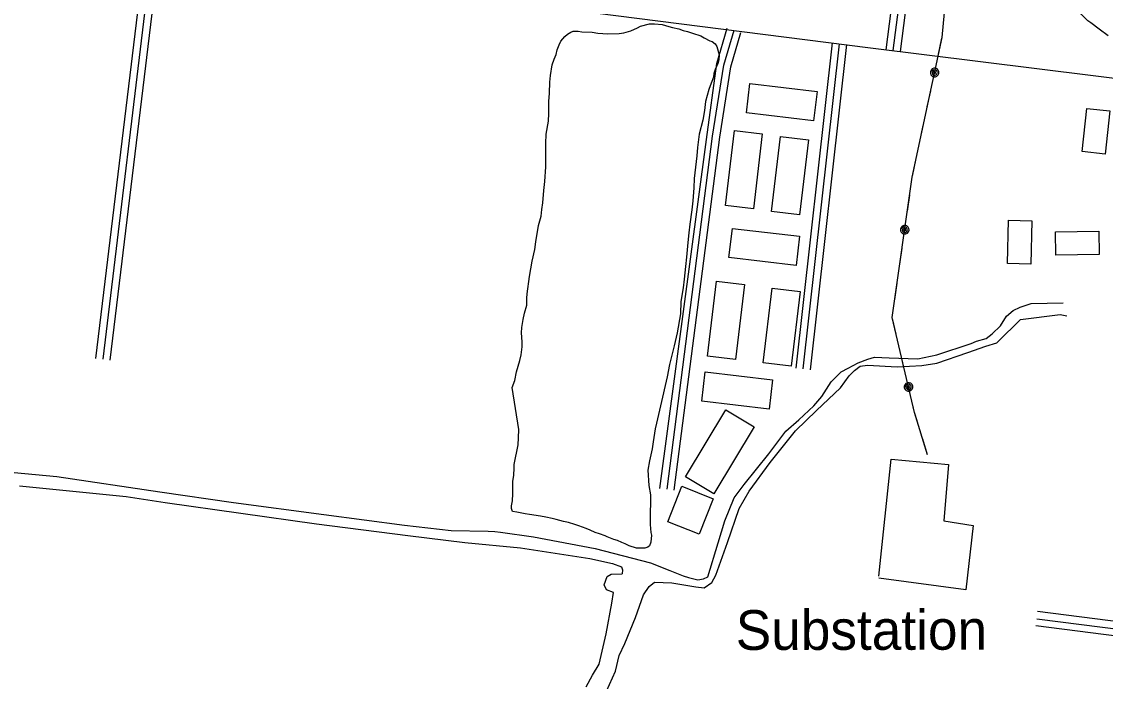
# Model space of a CAD drawing. Extents: x 3297735 to 3335592, y 670436 to 695807.
# Drawn here: x 3328585 to 3330846, y 685182 to 686559 of the extents above; entities that cross this region are included whole.
import ezdxf

# ---------------------------------------------------------------- set-up
doc = ezdxf.new("R2010")
doc.units = 0
for name, color, linetype in [('V-BLDG-OTLN', 7, 'Continuous'), ('V-ROAD-CNTR', 7, 'Continuous'), ('V-SITE-OTLN', 7, 'Continuous'), ('V-SITE-OTLN-IDEN', 7, 'Continuous'), ('V-SITE-VEGE', 7, 'Continuous'), ('V-TOPO-SHOR', 7, 'Continuous'), ('V-UTIL-LINE', 7, 'Continuous')]:
    doc.layers.add(name, color=color, linetype=linetype)

msp = doc.modelspace()

# ---------------------------------------------------------------- linework, layer by layer
at = {"layer": 'V-BLDG-OTLN'}
for points in [[(3330104, 686429.6), (3330244.4, 686413.1), (3330237.2, 686352.1), (3330096.9, 686368.5)], [(3330797.6, 686287.8), (3330807.4, 686377.9), (3330855.6, 686372.7), (3330845.9, 686282.6)], [(3330130.2, 686324.8), (3330111.5, 686168.5), (3330053.1, 686175.5), (3330071.9, 686331.8)], [(3330226.6, 686312.3), (3330207.9, 686156), (3330149.5, 686163), (3330168.3, 686319.3)], [(3330642.2, 686054), (3330643.9, 686144.6), (3330692.5, 686143.6), (3330690.7, 686053)], [(3330067.7, 686127.5), (3330208.1, 686111), (3330200.9, 686049.9), (3330060.6, 686066.4)], [(3330742, 686120.2), (3330832.6, 686121.4), (3330833.2, 686072.9), (3330742.6, 686071.7)], [(3330092.9, 686010.2), (3330074.2, 685853.8), (3330015.8, 685860.8), (3330034.5, 686017.2)], [(3330208.9, 685996), (3330190.2, 685839.7), (3330131.8, 685846.7), (3330150.5, 686003)], [(3330011.1, 685828.1), (3330151.4, 685811.6), (3330144.3, 685750.5), (3330003.9, 685767)], [(3329969.8, 685609.2), (3330053.8, 685748.9), (3330113, 685713.3), (3330029, 685573.6)], [(3329932.9, 685515.1), (3329962.3, 685589.3), (3330027.6, 685563.4), (3329998.2, 685489.2)]]:
    msp.add_lwpolyline(points, close=True, dxfattribs=at)
at = {"layer": 'V-ROAD-CNTR'}
for points in [[(3330403.6, 686498.5), (3330460.3, 686938.2)], [(3330418.5, 686496.6), (3330475.2, 686936.3)], [(3330388.7, 686500.4), (3330423.8, 686772.3)], [(3328717, 686709.6), (3329342.7, 686634), (3330356.3, 686504.4), (3330932.4, 686432.7)], [(3328840.1, 686694.7), (3328738.8, 685856.2)], [(3328855, 686692.9), (3328753.7, 685854.4)], [(3328869.9, 686691.1), (3328768.6, 685852.6)], [(3329916.5, 685584.9), (3330013.5, 686313.3), (3330035.1, 686471.4), (3330056.9, 686545.1)], [(3329931.4, 685583), (3330026.4, 686319.8), (3330049.7, 686468.1), (3330071.3, 686540.8)], [(3329946.3, 685581.1), (3330041.2, 686317.7), (3330064.4, 686464.8), (3330085.7, 686536.6)], [(3330275.8, 686514.5), (3330200.1, 685835.7)], [(3330290.7, 686512.8), (3330215, 685834.1)], [(3330305.6, 686511.1), (3330229.9, 685832.4)], [(3331700.6, 685201.6), (3331639.5, 685205.9), (3331367.9, 685243.2), (3330704.7, 685327.9)], [(3331684.8, 685172.6), (3331636.4, 685176), (3331364, 685213.4), (3330700.9, 685298.1)], [(3330702.8, 685313), (3331365.9, 685228.3), (3331637.9, 685190.9), (3331709, 685186)]]:
    msp.add_lwpolyline(points, dxfattribs=at)
at = {"layer": 'V-SITE-OTLN'}
msp.add_lwpolyline([(3330373.2, 685401.7), (3330398.8, 685646), (3330519.1, 685634.6), (3330508.9, 685516.9), (3330570.1, 685507.5), (3330554.8, 685373.2), (3330373.3, 685397.5)], dxfattribs=at)
at = {"layer": 'V-SITE-VEGE'}
for points in [[(3330851.8, 686529.4), (3330833, 686543), (3330815.6, 686556.7), (3330809.4, 686560.8), (3330794.8, 686575.2), (3330787.8, 686585.5), (3330782.1, 686603.5), (3330780.6, 686615.2), (3330784, 686627.7), (3330788.8, 686633.9), (3330799.1, 686639.5), (3330808.7, 686643.7), (3330824.6, 686646.6), (3330837, 686648.1), (3330852.9, 686649.6)], [(3329896.6, 685571.3), (3329896.7, 685550.6), (3329896.1, 685538.8), (3329896.3, 685509.8), (3329897.2, 685492.6), (3329898.6, 685487), (3329897.3, 685472.5), (3329894.6, 685464.9), (3329891.2, 685462.1), (3329885, 685460), (3329871.1, 685459.9), (3329867.7, 685460.5), (3329852.5, 685465.3), (3329844.1, 685469.3), (3329837.2, 685472.1), (3329828.2, 685476.1), (3329820.6, 685478.1), (3329806.7, 685483.6), (3329802.5, 685485.6), (3329790.1, 685490.4), (3329781.1, 685493), (3329770.7, 685497.8), (3329762.4, 685501.2), (3329747.1, 685506.6), (3329738.8, 685509.3), (3329725.6, 685514), (3329715.3, 685516), (3329700, 685520.1), (3329691.7, 685522.1), (3329678.6, 685524.7), (3329667.5, 685526.7), (3329644, 685530.7), (3329635, 685532), (3329617.7, 685535.3), (3329608.7, 685536.6), (3329606.6, 685542.8), (3329606.5, 685548.4), (3329608.5, 685558.8), (3329608.5, 685562.2), (3329609.8, 685569.8), (3329609.6, 685600.2), (3329611.6, 685612), (3329612.1, 685627.9), (3329612.1, 685634.8), (3329620.8, 685675.6), (3329621.3, 685690.1), (3329621.9, 685708.1), (3329608.1, 685795.8), (3329613.5, 685810.3), (3329617.5, 685828.3), (3329624.2, 685851.8), (3329626.9, 685863.6), (3329628.9, 685880.2), (3329628.8, 685890.6), (3329627.3, 685909.2), (3329628.6, 685921), (3329631.2, 685937.6), (3329633.9, 685950.7), (3329638.6, 685967.3), (3329638.5, 685981.9), (3329639.8, 685990.8), (3329644.3, 686026.8), (3329649.6, 686059.3), (3329655.6, 686083.6), (3329657.6, 686099.5), (3329662.9, 686133.4), (3329668.9, 686152.8), (3329670.2, 686166.6), (3329672.2, 686181.1), (3329674.1, 686206.7), (3329676, 686225.4), (3329678.5, 686255.8), (3329678.1, 686304.8), (3329679.4, 686324.2), (3329684, 686351.2), (3329684.6, 686367.1), (3329684.4, 686392.6), (3329686.3, 686409.9), (3329686.8, 686432.7), (3329688.1, 686446.6), (3329691.4, 686468.7), (3329696.1, 686480.5), (3329700.2, 686490.2), (3329702.2, 686499.9), (3329706.3, 686510.3), (3329709.7, 686517.9), (3329717.9, 686527.6), (3329723.4, 686532.5), (3329730.3, 686536.7), (3329735.8, 686538.8), (3329746.1, 686538.9), (3329753.8, 686537.6), (3329775.2, 686537), (3329786.9, 686535.1), (3329807.7, 686533.8), (3329831.2, 686534), (3329841.5, 686535.5), (3329856, 686539.7), (3329869.8, 686546.1), (3329876, 686549.6), (3329894.6, 686554.5)], [(3329894.6, 686554.5), (3329904.9, 686554.6), (3329921.5, 686552.7), (3329935.4, 686548.6), (3329943, 686546.6), (3329956.2, 686544), (3329965.2, 686540.6), (3329974.2, 686538.6), (3329984.6, 686535.2), (3330001.9, 686529.1), (3330008.8, 686525), (3330020.6, 686518.9), (3330025.5, 686517.5), (3330031.7, 686512.8), (3330035.2, 686507.3), (3330040.2, 686490), (3330039.6, 686479), (3330037.6, 686471.3), (3330032.1, 686458.9), (3330028.7, 686450.5), (3330028.1, 686442.9), (3330023.4, 686430.5), (3330018.6, 686417.3), (3330011.9, 686392.4), (3330009.3, 686373.7), (3330006, 686353.6), (3329998.6, 686323.9), (3329994.7, 686296.2), (3329993.4, 686278.9), (3329988.3, 686231.9), (3329987, 686211.8), (3329985.2, 686184.9), (3329983.2, 686166.2), (3329978.6, 686136.5), (3329976.7, 686118.5), (3329974.8, 686097.7), (3329972.2, 686067.3), (3329969.6, 686048), (3329967.1, 686021.7), (3329965.1, 686003.7), (3329960.5, 685974.6), (3329959.3, 685949.1), (3329952.7, 685909.6), (3329946, 685882.6), (3329936.6, 685843.2), (3329931.3, 685817.6), (3329917.9, 685757.4), (3329909.2, 685720.7), (3329906.6, 685708.9), (3329902.6, 685681.9), (3329900, 685667.4), (3329894.6, 685642.5), (3329891.3, 685623.1), (3329893.6, 685590.6), (3329896.6, 685571.3)]]:
    msp.add_lwpolyline(points, dxfattribs=at)
at = {"layer": 'V-TOPO-SHOR'}
for points in [[(3328471.4, 685627.4), (3328657.6, 685610), (3328872.9, 685577.9), (3329026.8, 685555.5), (3329215.1, 685530.6), (3329383.8, 685508.3), (3329481, 685496.9), (3329557.9, 685495.5), (3329572, 685494.9), (3329583.5, 685493.6), (3329652.4, 685484.1), (3329781.3, 685459.4), (3329896.8, 685429.3), (3329937.4, 685413.4), (3329965.2, 685402.2), (3329976, 685398.9), (3329995.6, 685394.3), (3330007.7, 685396.4), (3330016.4, 685400.5), (3330038.1, 685471.5), (3330051.9, 685517.4), (3330071.8, 685565.5), (3330092.5, 685593.3), (3330143.9, 685657), (3330179.3, 685704.5), (3330206.1, 685728.3), (3330237.5, 685757.5), (3330254.2, 685776.5), (3330273.6, 685807), (3330295, 685828.1), (3330309.1, 685835.6), (3330329.9, 685846.6), (3330350.1, 685854.8), (3330364.2, 685859), (3330395.2, 685857.2), (3330454.6, 685855.6), (3330494.3, 685863.3), (3330566.2, 685887.5), (3330577, 685892.3), (3330597.2, 685897.8), (3330609.9, 685907.4), (3330627.3, 685924.3), (3330640, 685944), (3330654, 685956.2), (3330668.1, 685963.1), (3330691, 685970.7), (3330758.4, 685971.9)], [(3329905.2, 685388.9), (3329941.6, 685387.8), (3329991.7, 685379.4), (3330008.6, 685377.5), (3330024.6, 685388.4), (3330033.3, 685404), (3330057.7, 685472.2), (3330082.2, 685542.7), (3330102.7, 685579.1), (3330146.7, 685638.8), (3330199.6, 685704.8), (3330243, 685747.4), (3330293.4, 685794.5), (3330311.4, 685819.6), (3330322.8, 685831.2), (3330334.2, 685840.1), (3330349.8, 685842.2), (3330411.6, 685838.4), (3330463.4, 685841.5), (3330494.4, 685846.4), (3330558.9, 685868.5), (3330596.7, 685881.6), (3330619.6, 685888.6), (3330631.7, 685900.8), (3330659, 685927.9), (3330669.1, 685937.5), (3330751.9, 685947.5), (3330765.4, 685944.9)], [(3328580.2, 685590.5), (3328802.9, 685567.9), (3328883.9, 685555.7), (3329199.7, 685510.9), (3329390.7, 685486.8), (3329509.5, 685472.2), (3329625.6, 685460.9), (3329770, 685438.4), (3329817.3, 685428), (3329836.2, 685421.4), (3329838.3, 685415.3), (3329837.7, 685406.6)], [(3329762.6, 685170.7), (3329775.9, 685195.1), (3329789.9, 685218.1), (3329804.3, 685281.6), (3329815.9, 685345.1), (3329819.8, 685368), (3329804.9, 685373.3), (3329800.1, 685384), (3329806.7, 685400.9), (3329814.8, 685405.7), (3329837.7, 685406.6)], [(3329805.2, 685161.6), (3329823.7, 685203.5), (3329831.6, 685236), (3329843.5, 685261), (3329865.4, 685315.8), (3329882.5, 685363.1), (3329893.9, 685380), (3329905.2, 685388.9)]]:
    msp.add_lwpolyline(points, dxfattribs=at)
at = {"layer": 'V-UTIL-LINE'}
for points in [[(3330475, 685655.1), (3330447.7, 685743.3), (3330401.5, 685941.4), (3330443.1, 686234.1), (3330505.3, 686525.7), (3330541, 686906), (3330587.8, 687295.4), (3330631.5, 687650.3), (3330688.9, 688037.2), (3330544.4, 688246.5), (3330445.8, 688552.1), (3329849.5, 689477.3), (3329408, 690171.6), (3328970.9, 690864.9), (3328673.3, 691304), (3328183.4, 692092.3), (3327926.6, 692482.3), (3327675, 692862.7), (3327176.6, 693626), (3326955.5, 694013.2), (3326951.1, 694022.1)], [(3330497.8, 686491), (3330504.9, 686524.2)], [(3330489.7, 686452.8), (3330487.1, 686451.7), (3330489, 686450.5), (3330491.5, 686451.6), (3330491.8, 686454.5), (3330488.5, 686455.4), (3330484.5, 686452.9), (3330485.5, 686448.8), (3330489.8, 686446.5), (3330493.7, 686448.8), (3330495.6, 686452.9), (3330493.4, 686457.2), (3330488.1, 686458.6), (3330480.9, 686454.7), (3330480.9, 686451.2), (3330482.2, 686447.9), (3330484.6, 686445.4), (3330487.8, 686444), (3330491.3, 686444), (3330494.6, 686445.3), (3330497.1, 686447.7), (3330498.5, 686451), (3330498.6, 686454.5), (3330497.3, 686457.7), (3330494.8, 686460.2), (3330491.6, 686461.6), (3330488.1, 686461.7), (3330484.8, 686460.4), (3330482.3, 686457.9), (3330480.9, 686454.7)], [(3330474.5, 686381.4), (3330481.6, 686414.7)], [(3330459.1, 686309.1), (3330466.1, 686342.3)], [(3330443.6, 686236.7), (3330450.7, 686269.9)], [(3330433, 686163.5), (3330437.8, 686197.1)], [(3330427.5, 686124.8), (3330425, 686123.6), (3330427, 686122.5), (3330429.4, 686123.7), (3330429.5, 686126.7), (3330426.2, 686127.3), (3330422.4, 686124.6), (3330423.6, 686120.5), (3330428, 686118.6), (3330431.8, 686121.1), (3330433.4, 686125.3), (3330430.9, 686129.4), (3330425.5, 686130.5), (3330418.6, 686126.1), (3330418.8, 686122.6), (3330420.3, 686119.4), (3330423, 686117.1), (3330426.3, 686115.9), (3330429.8, 686116.1), (3330432.9, 686117.6), (3330435.3, 686120.3), (3330436.5, 686123.6), (3330436.3, 686127.1), (3330434.7, 686130.2), (3330432.1, 686132.6), (3330428.8, 686133.8), (3330425.3, 686133.6), (3330422.1, 686132), (3330419.8, 686129.4), (3330418.6, 686126.1)], [(3330417.3, 686052.6), (3330422.1, 686086.2)], [(3330406.9, 685979.3), (3330411.6, 686013)], [(3330409.6, 685906.6), (3330401.9, 685939.7)], [(3330426.4, 685834.6), (3330418.7, 685867.7)], [(3330435.3, 685796.6), (3330433.4, 685794.5), (3330435.7, 685794.2), (3330437.5, 685796.2), (3330436.5, 685799), (3330433.1, 685798.4), (3330430.6, 685794.5), (3330433.2, 685791.1), (3330438, 685790.9), (3330440.6, 685794.7), (3330440.6, 685799.1), (3330436.8, 685802.1), (3330431.3, 685801.1), (3330426.5, 685794.5), (3330428, 685791.3), (3330430.5, 685788.9), (3330433.8, 685787.7), (3330437.3, 685787.8), (3330440.5, 685789.3), (3330442.9, 685791.8), (3330444.2, 685795.1), (3330444.1, 685798.6), (3330442.6, 685801.8), (3330440, 685804.2), (3330436.8, 685805.5), (3330433.2, 685805.3), (3330430, 685803.9), (3330427.6, 685801.3), (3330426.4, 685798), (3330426.5, 685794.5)], [(3330453.1, 685725.8), (3330447.7, 685743.3), (3330444.2, 685758.6)], [(3330475, 685655.1), (3330464.9, 685687.6)]]:
    msp.add_lwpolyline(points, dxfattribs=at)

# ---------------------------------------------------------------- texts
at = {"layer": 'V-SITE-OTLN-IDEN'}
msp.add_text('Substation', height=83, rotation=0.0556, dxfattribs=at).set_placement((3330074.8, 685247.8))

doc.saveas('drawing.dxf')
